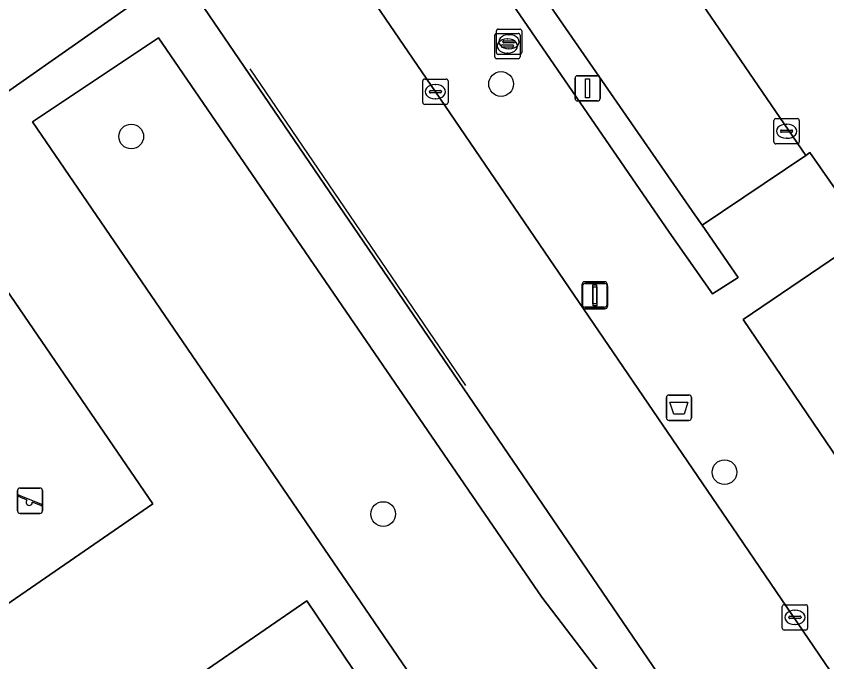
# Model space of a CAD drawing. Extents: x 157445 to 158888, y 383061 to 384688.
# Drawn here: x 158208.01 to 158240.06, y 383637.57 to 383663.07 of the extents above; entities that cross this region are included whole.
import ezdxf

# ---------------------------------------------------------------- set-up
doc = ezdxf.new("R2010")
doc.units = 0
for name, color, linetype in [('IMGEO_Afvalbak', 7, 'Continuous'), ('IMGEO_Boom', 7, 'Continuous'), ('IMGEO_Brandkraan', 7, 'Continuous'), ('IMGEO_Groenvoorziening', 7, 'Continuous'), ('IMGEO_Kolk', 7, 'Continuous'), ('IMGEO_Lichtmast', 7, 'Continuous'), ('IMGEO_Lijnafwatering', 7, 'Continuous'), ('IMGEO_Parkeervlak_open', 7, 'Continuous'), ('IMGEO_Rijbaan_lokaal_gesloten', 7, 'Continuous'), ('IMGEO_Rijbaan_lokaal_open', 7, 'Continuous'), ('IMGEO_Speelvoorziening', 7, 'Continuous'), ('IMGEO_Terreindeel_zand', 7, 'Continuous'), ('IMGEO_Voetpad_open', 7, 'Continuous')]:
    doc.layers.add(name, color=color, linetype=linetype)

msp = doc.modelspace()

# ---------------------------------------------------------------- linework, layer by layer
at = {"layer": 'IMGEO_Afvalbak'}
for p, q in [((158233.818, 383648.104), (158234.608, 383648.104)), ((158234.608, 383648.104), (158233.818, 383648.104)), ((158233.718, 383647.204), (158233.718, 383648.004)), ((158233.718, 383648.004), (158233.718, 383647.204)), ((158234.708, 383648.004), (158234.708, 383647.204)), ((158234.708, 383647.204), (158234.708, 383648.004)), ((158234.608, 383647.104), (158233.818, 383647.104)), ((158233.818, 383647.104), (158234.608, 383647.104))]:
    msp.add_line(p, q, dxfattribs=at)
msp.add_lwpolyline([(158233.861, 383647.818), (158234.565, 383647.818), (158234.416, 383647.348), (158234.01, 383647.348), (158233.861, 383647.818)], dxfattribs=at)
for centre, start, end in [((158233.818, 383648.004), 90, 180), ((158233.818, 383648.004), 90, 180), ((158234.608, 383648.004), 0, 90), ((158234.608, 383648.004), 360, 90), ((158233.818, 383647.204), 180, 270), ((158233.818, 383647.204), 180, 270), ((158234.608, 383647.204), 270, 0), ((158234.608, 383647.204), 270, 0)]:
    msp.add_arc(centre, 0.1, start, end, dxfattribs=at)
at = {"layer": 'IMGEO_Boom'}
for centre in [(158227.183, 383660.392), (158212.56, 383658.317), (158236.017, 383645.056), (158222.523, 383643.402)]:
    msp.add_circle(centre, 0.489, dxfattribs=at)
at = {"layer": 'IMGEO_Brandkraan'}
for p, q in [((158226.996, 383661.633), (158226.996, 383662.485)), ((158227.071, 383662.559), (158227.923, 383662.559)), ((158227.997, 383662.485), (158227.997, 383661.633)), ((158226.933, 383661.463), (158226.933, 383662.315)), ((158227.008, 383662.389), (158227.86, 383662.389)), ((158227.421, 383662.169), (158227.446, 383662.169)), ((158227.484, 383662.339), (158227.509, 383662.339)), ((158227.934, 383662.315), (158227.934, 383661.463)), ((158227.192, 383661.883), (158227.192, 383661.895)), ((158227.63, 383661.846), (158227.232, 383661.846)), ((158227.235, 383661.932), (158227.633, 383661.932)), ((158227.255, 383662.053), (158227.255, 383662.065)), ((158227.693, 383662.016), (158227.295, 383662.016)), ((158227.298, 383662.102), (158227.696, 383662.102)), ((158227.676, 383661.895), (158227.676, 383661.883)), ((158227.739, 383662.065), (158227.739, 383662.053)), ((158227.923, 383661.559), (158227.071, 383661.559)), ((158227.444, 383661.609), (158227.419, 383661.609)), ((158227.507, 383661.779), (158227.482, 383661.779)), ((158227.86, 383661.389), (158227.008, 383661.389))]:
    msp.add_line(p, q, dxfattribs=at)
for points in [[(158226.996, 383661.633), (158226.996, 383662.485)], [(158227.071, 383662.559), (158227.923, 383662.559)], [(158227.997, 383662.485), (158227.997, 383661.633)], [(158226.933, 383661.463), (158226.933, 383662.315)], [(158227.008, 383662.389), (158227.86, 383662.389)], [(158227.934, 383662.315), (158227.934, 383661.463)], [(158227.923, 383661.559), (158227.071, 383661.559)], [(158227.86, 383661.389), (158227.008, 383661.389)]]:
    msp.add_lwpolyline(points, dxfattribs=at)
for centre, radius, start, end in [((158227.073, 383662.483), 0.0765, 91.552, 178.448), ((158227.073, 383662.483), 0.0765, 91.552, 178.448), ((158227.921, 383662.483), 0.0765, 1.552, 88.448), ((158227.921, 383662.483), 0.0765, 1.552, 88.448), ((158227.01, 383662.313), 0.0765, 91.552, 178.448), ((158227.01, 383662.313), 0.0765, 91.552, 178.448), ((158227.858, 383662.313), 0.0765, 1.552, 88.448), ((158227.858, 383662.313), 0.0765, 1.552, 88.448), ((158227.232, 383661.892), 0.0403, 85.8775, 175.7526), ((158227.229, 383661.882), 0.0366, 178.938, 274.7102), ((158227.295, 383662.062), 0.0403, 85.8775, 175.7526), ((158227.292, 383662.052), 0.0366, 178.938, 274.7102), ((158227.633, 383661.889), 0.043, 264.8664, 352.4533), ((158227.637, 383661.894), 0.0386, 1.7309, 96.639), ((158227.696, 383662.059), 0.043, 264.8664, 352.4533), ((158227.7, 383662.064), 0.0386, 1.7309, 96.639), ((158227.073, 383661.635), 0.0765, 181.552, 268.448), ((158227.073, 383661.635), 0.0765, 181.552, 268.448), ((158227.921, 383661.635), 0.0765, 271.552, 358.448), ((158227.921, 383661.635), 0.0765, 271.552, 358.448), ((158227.01, 383661.465), 0.0765, 181.552, 268.448), ((158227.01, 383661.465), 0.0765, 181.552, 268.448), ((158227.858, 383661.465), 0.0765, 271.552, 358.448), ((158227.858, 383661.465), 0.0765, 271.552, 358.448)]:
    msp.add_arc(centre, radius, start, end, dxfattribs=at)
for centre, major_axis, ratio, start_param, end_param in [((158227.42, 383661.889), (-0.387, 0.002), 0.722429, 4.712389, 7.853982), ((158227.483, 383662.059), (-0.387, 0.002), 0.722429, 4.712389, 7.853982), ((158227.445, 383661.889), (-0.39, 0.002), 0.717154, 1.570796, 4.712389), ((158227.508, 383662.059), (-0.39, 0.002), 0.717154, 1.570796, 4.712389)]:
    msp.add_ellipse(centre, major_axis=major_axis, ratio=ratio, start_param=start_param, end_param=end_param, dxfattribs=at)
at = {"layer": 'IMGEO_Groenvoorziening'}
for points in [[(158196.139, 383680.032), (158193.308, 383678.59), (158192.371, 383677.952), (158205.321, 383658.446), (158212.788, 383663.669), (158204.898, 383675.353), (158202.101, 383679.447)], [(158224.708, 383667.808), (158233.832, 383654.542), (158235.537, 383652.097), (158236.561, 383652.748), (158235.131, 383654.813), (158234.849, 383655.22), (158225.593, 383668.585)]]:
    msp.add_lwpolyline(points, dxfattribs=at)
for points in [[(158228.79, 383640.12), (158213.641, 383662.216), (158208.659, 383658.894), (158229.21, 383628.839), (158231.151, 383626.09), (158232.369, 383626.986), (158232.728, 383627.38), (158233.051, 383627.805), (158233.334, 383628.257), (158233.576, 383628.732), (158233.775, 383629.227), (158233.928, 383629.738), (158234.036, 383630.261), (158234.096, 383630.791), (158234.108, 383631.324), (158234.073, 383631.856), (158233.991, 383632.383), (158233.861, 383632.9), (158233.686, 383633.404), (158233.467, 383633.891), (158233.205, 383634.355), (158232.903, 383634.795), (158232.562, 383635.205), (158232.486, 383635.288)], [(158219.497, 383639.971), (158213.292, 383635.708), (158219.843, 383626.05), (158226.067, 383630.251)]]:
    msp.add_lwpolyline(points, close=True, dxfattribs=at)
at = {"layer": 'IMGEO_Kolk'}
for p, q in [((158224.163, 383660.587), (158225.015, 383660.587)), ((158224.088, 383659.661), (158224.088, 383660.513)), ((158224.576, 383660.367), (158224.601, 383660.367)), ((158225.089, 383660.513), (158225.089, 383659.661)), ((158224.347, 383660.081), (158224.347, 383660.093)), ((158224.785, 383660.044), (158224.387, 383660.044)), ((158224.39, 383660.13), (158224.788, 383660.13)), ((158224.831, 383660.093), (158224.831, 383660.081)), ((158225.015, 383659.587), (158224.163, 383659.587)), ((158224.599, 383659.807), (158224.574, 383659.807)), ((158237.97, 383658.101), (158237.97, 383658.953)), ((158238.045, 383659.027), (158238.897, 383659.027)), ((158238.971, 383658.953), (158238.971, 383658.101)), ((158238.458, 383658.807), (158238.483, 383658.807)), ((158238.229, 383658.521), (158238.229, 383658.533)), ((158238.667, 383658.484), (158238.269, 383658.484)), ((158238.272, 383658.57), (158238.67, 383658.57)), ((158238.713, 383658.533), (158238.713, 383658.521)), ((158238.897, 383658.027), (158238.045, 383658.027)), ((158238.481, 383658.247), (158238.456, 383658.247)), ((158238.3, 383638.894), (158238.3, 383639.746)), ((158238.375, 383639.82), (158239.227, 383639.82)), ((158239.301, 383639.746), (158239.301, 383638.894)), ((158238.602, 383639.363), (158239, 383639.363)), ((158238.788, 383639.6), (158238.813, 383639.6)), ((158238.559, 383639.314), (158238.559, 383639.326)), ((158238.997, 383639.277), (158238.599, 383639.277)), ((158239.043, 383639.326), (158239.043, 383639.314)), ((158239.227, 383638.82), (158238.375, 383638.82)), ((158238.811, 383639.04), (158238.786, 383639.04))]:
    msp.add_line(p, q, dxfattribs=at)
for points in [[(158224.163, 383660.587), (158225.015, 383660.587)], [(158224.088, 383659.661), (158224.088, 383660.513)], [(158225.089, 383660.513), (158225.089, 383659.661)], [(158225.015, 383659.587), (158224.163, 383659.587)], [(158237.97, 383658.101), (158237.97, 383658.953)], [(158238.045, 383659.027), (158238.897, 383659.027)], [(158238.971, 383658.953), (158238.971, 383658.101)], [(158238.897, 383658.027), (158238.045, 383658.027)], [(158238.3, 383638.894), (158238.3, 383639.746)], [(158238.375, 383639.82), (158239.227, 383639.82)], [(158239.301, 383639.746), (158239.301, 383638.894)], [(158239.227, 383638.82), (158238.375, 383638.82)]]:
    msp.add_lwpolyline(points, dxfattribs=at)
for centre, radius, start, end in [((158224.165, 383660.511), 0.0765, 91.552, 178.448), ((158224.165, 383660.511), 0.0765, 91.552, 178.448), ((158225.013, 383660.511), 0.0765, 1.552, 88.448), ((158225.013, 383660.511), 0.0765, 1.552, 88.448), ((158224.387, 383660.09), 0.0403, 85.8775, 175.7526), ((158224.384, 383660.08), 0.0366, 178.938, 274.7102), ((158224.788, 383660.087), 0.043, 264.8664, 352.4533), ((158224.792, 383660.092), 0.0386, 1.7309, 96.639), ((158224.165, 383659.663), 0.0765, 181.552, 268.448), ((158224.165, 383659.663), 0.0765, 181.552, 268.448), ((158225.013, 383659.663), 0.0765, 271.552, 358.448), ((158225.013, 383659.663), 0.0765, 271.552, 358.448), ((158238.047, 383658.951), 0.0765, 91.552, 178.448), ((158238.047, 383658.951), 0.0765, 91.552, 178.448), ((158238.895, 383658.951), 0.0765, 1.552, 88.448), ((158238.895, 383658.951), 0.0765, 1.552, 88.448), ((158238.269, 383658.53), 0.0403, 85.8775, 175.7526), ((158238.266, 383658.52), 0.0366, 178.938, 274.7102), ((158238.67, 383658.527), 0.043, 264.8664, 352.4533), ((158238.674, 383658.532), 0.0386, 1.7309, 96.639), ((158238.047, 383658.103), 0.0765, 181.552, 268.448), ((158238.047, 383658.103), 0.0765, 181.552, 268.448), ((158238.895, 383658.103), 0.0765, 271.552, 358.448), ((158238.895, 383658.103), 0.0765, 271.552, 358.448), ((158238.377, 383639.744), 0.0765, 91.552, 178.448), ((158238.377, 383639.744), 0.0765, 91.552, 178.448), ((158239.225, 383639.744), 0.0765, 1.552, 88.448), ((158239.225, 383639.744), 0.0765, 1.552, 88.448), ((158238.599, 383639.323), 0.0403, 85.8775, 175.7526), ((158239.004, 383639.325), 0.0386, 1.7309, 96.639), ((158238.596, 383639.313), 0.0366, 178.938, 274.7102), ((158239, 383639.32), 0.043, 264.8664, 352.4533), ((158238.377, 383638.896), 0.0765, 181.552, 268.448), ((158238.377, 383638.896), 0.0765, 181.552, 268.448), ((158239.225, 383638.896), 0.0765, 271.552, 358.448), ((158239.225, 383638.896), 0.0765, 271.552, 358.448)]:
    msp.add_arc(centre, radius, start, end, dxfattribs=at)
for centre, major_axis, ratio, start_param, end_param in [((158224.575, 383660.087), (-0.387, 0.002), 0.722429, 4.712389, 7.853982), ((158224.6, 383660.087), (-0.39, 0.002), 0.717154, 1.570796, 4.712389), ((158238.457, 383658.527), (-0.387, 0.002), 0.722429, 4.712389, 7.853982), ((158238.482, 383658.527), (-0.39, 0.002), 0.717154, 1.570796, 4.712389), ((158238.787, 383639.32), (-0.387, 0.002), 0.722429, 4.712389, 7.853982), ((158238.812, 383639.32), (-0.39, 0.002), 0.717154, 1.570796, 4.712389)]:
    msp.add_ellipse(centre, major_axis=major_axis, ratio=ratio, start_param=start_param, end_param=end_param, dxfattribs=at)
at = {"layer": 'IMGEO_Lichtmast'}
for p, q in [((158230.107, 383659.82), (158230.107, 383660.62)), ((158230.107, 383660.62), (158230.107, 383659.82)), ((158230.207, 383660.72), (158230.997, 383660.72)), ((158230.997, 383660.72), (158230.207, 383660.72)), ((158231.097, 383660.62), (158231.097, 383659.82)), ((158231.097, 383659.82), (158231.097, 383660.62)), ((158230.997, 383659.72), (158230.207, 383659.72)), ((158230.207, 383659.72), (158230.997, 383659.72)), ((158230.488, 383652.579), (158231.278, 383652.579)), ((158231.278, 383652.579), (158230.488, 383652.579)), ((158230.5, 383652.508), (158231.29, 383652.508)), ((158231.29, 383652.508), (158230.5, 383652.508)), ((158230.388, 383651.679), (158230.388, 383652.479)), ((158230.388, 383652.479), (158230.388, 383651.679)), ((158230.4, 383651.608), (158230.4, 383652.408)), ((158230.4, 383652.408), (158230.4, 383651.608)), ((158231.378, 383652.479), (158231.378, 383651.679)), ((158231.378, 383651.679), (158231.378, 383652.479)), ((158231.39, 383652.408), (158231.39, 383651.608)), ((158231.39, 383651.608), (158231.39, 383652.408)), ((158231.278, 383651.579), (158230.488, 383651.579)), ((158230.488, 383651.579), (158231.278, 383651.579)), ((158231.29, 383651.508), (158230.5, 383651.508)), ((158230.5, 383651.508), (158231.29, 383651.508))]:
    msp.add_line(p, q, dxfattribs=at)
for points in [[(158230.527, 383660.595), (158230.677, 383660.595), (158230.677, 383659.845), (158230.527, 383659.845), (158230.527, 383660.595)], [(158230.808, 383652.454), (158230.958, 383652.454), (158230.958, 383651.704), (158230.808, 383651.704), (158230.808, 383652.454)], [(158230.82, 383652.383), (158230.97, 383652.383), (158230.97, 383651.633), (158230.82, 383651.633), (158230.82, 383652.383)]]:
    msp.add_lwpolyline(points, dxfattribs=at)
for centre, start, end in [((158230.207, 383660.62), 90, 180), ((158230.207, 383660.62), 90, 180), ((158230.997, 383660.62), 0, 90), ((158230.997, 383660.62), 360, 90), ((158230.207, 383659.82), 180, 270), ((158230.207, 383659.82), 180, 270), ((158230.997, 383659.82), 270, 0), ((158230.997, 383659.82), 270, 0), ((158230.488, 383652.479), 90, 180), ((158230.488, 383652.479), 90, 180), ((158230.5, 383652.408), 90, 180), ((158230.5, 383652.408), 90, 180), ((158231.278, 383652.479), 0, 90), ((158231.278, 383652.479), 360, 90), ((158231.29, 383652.408), 0, 90), ((158231.29, 383652.408), 360, 90), ((158230.488, 383651.679), 180, 270), ((158230.488, 383651.679), 180, 270), ((158230.5, 383651.608), 180, 270), ((158230.5, 383651.608), 180, 270), ((158231.278, 383651.679), 270, 0), ((158231.278, 383651.679), 270, 0), ((158231.29, 383651.608), 270, 0), ((158231.29, 383651.608), 270, 0)]:
    msp.add_arc(centre, 0.1, start, end, dxfattribs=at)
at = {"layer": 'IMGEO_Lijnafwatering'}
msp.add_lwpolyline([(158225.795, 383648.477), (158217.26, 383660.987)], dxfattribs=at)
at = {"layer": 'IMGEO_Parkeervlak_open'}
msp.add_lwpolyline([(158225.593, 383668.585), (158234.849, 383655.22), (158235.131, 383654.813), (158239.231, 383657.571), (158231.887, 383668.297)], dxfattribs=at)
at = {"layer": 'IMGEO_Rijbaan_lokaal_gesloten'}
msp.add_lwpolyline([(158231.887, 383668.297), (158239.231, 383657.571), (158239.395, 383657.688), (158241.668, 383654.423), (158248.315, 383658.971), (158248.368, 383658.778), (158248.432, 383658.827), (158260.795, 383667.305)], dxfattribs=at)
at = {"layer": 'IMGEO_Rijbaan_lokaal_open'}
for points in [[(158212.683, 383693.665), (158200.413, 383685.484), (158204.279, 383679.815), (158208.074, 383674.21), (158214.464, 383664.841), (158234.352, 383635.679), (158237.164, 383631.582), (158244.36, 383621.051), (158246.999, 383617.179), (158249.746, 383613.209), (158254.454, 383616.371), (158245.709, 383629.148), (158245.564, 383629.334), (158236.121, 383643.187), (158224.589, 383660.087)], [(158224.589, 383660.087), (158214.72, 383674.526), (158210.773, 383680.301), (158210.568, 383680.576)]]:
    msp.add_lwpolyline(points, dxfattribs=at)
at = {"layer": 'IMGEO_Speelvoorziening'}
for p, q in [((158208.063, 383643.527), (158208.063, 383644.327)), ((158208.063, 383644.327), (158208.063, 383643.527)), ((158208.163, 383644.427), (158208.953, 383644.427)), ((158208.953, 383644.427), (158208.163, 383644.427)), ((158209.053, 383644.327), (158209.053, 383643.527)), ((158209.053, 383643.527), (158209.053, 383644.327)), ((158208.446, 383643.955), (158208.107, 383644.092)), ((158208.132, 383644.152), (158209.008, 383643.799)), ((158208.984, 383643.739), (158208.644, 383643.876)), ((158208.953, 383643.427), (158208.163, 383643.427)), ((158208.163, 383643.427), (158208.953, 383643.427))]:
    msp.add_line(p, q, dxfattribs=at)
for centre, radius, start, end in [((158208.163, 383644.327), 0.1, 90, 180), ((158208.163, 383644.327), 0.1, 90, 180), ((158208.953, 383644.327), 0.1, 0, 90), ((158208.953, 383644.327), 0.1, 360, 90), ((158208.12, 383644.122), 0.0327, 68.078, 248.078), ((158208.525, 383643.865), 0.12, 130.9928, 5.1632), ((158208.996, 383643.769), 0.0327, 248.078, 68.078), ((158208.163, 383643.527), 0.1, 180, 270), ((158208.163, 383643.527), 0.1, 180, 270), ((158208.953, 383643.527), 0.1, 270, 0), ((158208.953, 383643.527), 0.1, 270, 0)]:
    msp.add_arc(centre, radius, start, end, dxfattribs=at)
at = {"layer": 'IMGEO_Terreindeel_zand'}
msp.add_lwpolyline([(158206.442, 383639.016), (158213.418, 383643.801), (158206.561, 383653.795), (158199.651, 383649.055)], close=True, dxfattribs=at)
at = {"layer": 'IMGEO_Voetpad_open'}
for points in [[(158210.568, 383680.576), (158210.773, 383680.301), (158214.72, 383674.526), (158224.589, 383660.087), (158236.121, 383643.187), (158245.564, 383629.334), (158245.709, 383629.148), (158246.567, 383629.75), (158257.189, 383614.033), (158256.439, 383613.471), (158257.329, 383612.17)], [(158212.788, 383663.669), (158205.321, 383658.446), (158192.371, 383677.952)], [(158255.866, 383622.943), (158236.752, 383651.09), (158241.668, 383654.423), (158239.395, 383657.688), (158239.231, 383657.571), (158235.131, 383654.813), (158236.561, 383652.748), (158235.537, 383652.097), (158233.832, 383654.542), (158224.708, 383667.808)], [(158208.659, 383658.894), (158213.641, 383662.216), (158228.79, 383640.12), (158232.486, 383635.288), (158232.562, 383635.205), (158232.903, 383634.795), (158233.205, 383634.355), (158233.467, 383633.891), (158233.686, 383633.404), (158233.861, 383632.9), (158233.991, 383632.383), (158234.073, 383631.856), (158234.108, 383631.324), (158234.096, 383630.791), (158234.036, 383630.261), (158233.928, 383629.738), (158233.775, 383629.227), (158233.576, 383628.732), (158236.284, 383630.945), (158237.164, 383631.582), (158234.352, 383635.679), (158214.464, 383664.841)], [(158248.368, 383658.778), (158248.315, 383658.971), (158241.668, 383654.423), (158236.752, 383651.09), (158255.866, 383622.943), (158259.719, 383625.262), (158256.289, 383630.536), (158255.531, 383630.094)], [(158197.698, 383647.497), (158198.675, 383648.1), (158209.168, 383632.875), (158209.812, 383633.318), (158213.292, 383635.708), (158219.497, 383639.971), (158226.067, 383630.251), (158229.176, 383625.65), (158231.151, 383626.09), (158229.21, 383628.839), (158208.659, 383658.894)]]:
    msp.add_lwpolyline(points, dxfattribs=at)
msp.add_lwpolyline([(158206.442, 383639.016), (158199.651, 383649.055), (158206.561, 383653.795), (158213.418, 383643.801)], close=True, dxfattribs=at)

doc.saveas('drawing.dxf')
